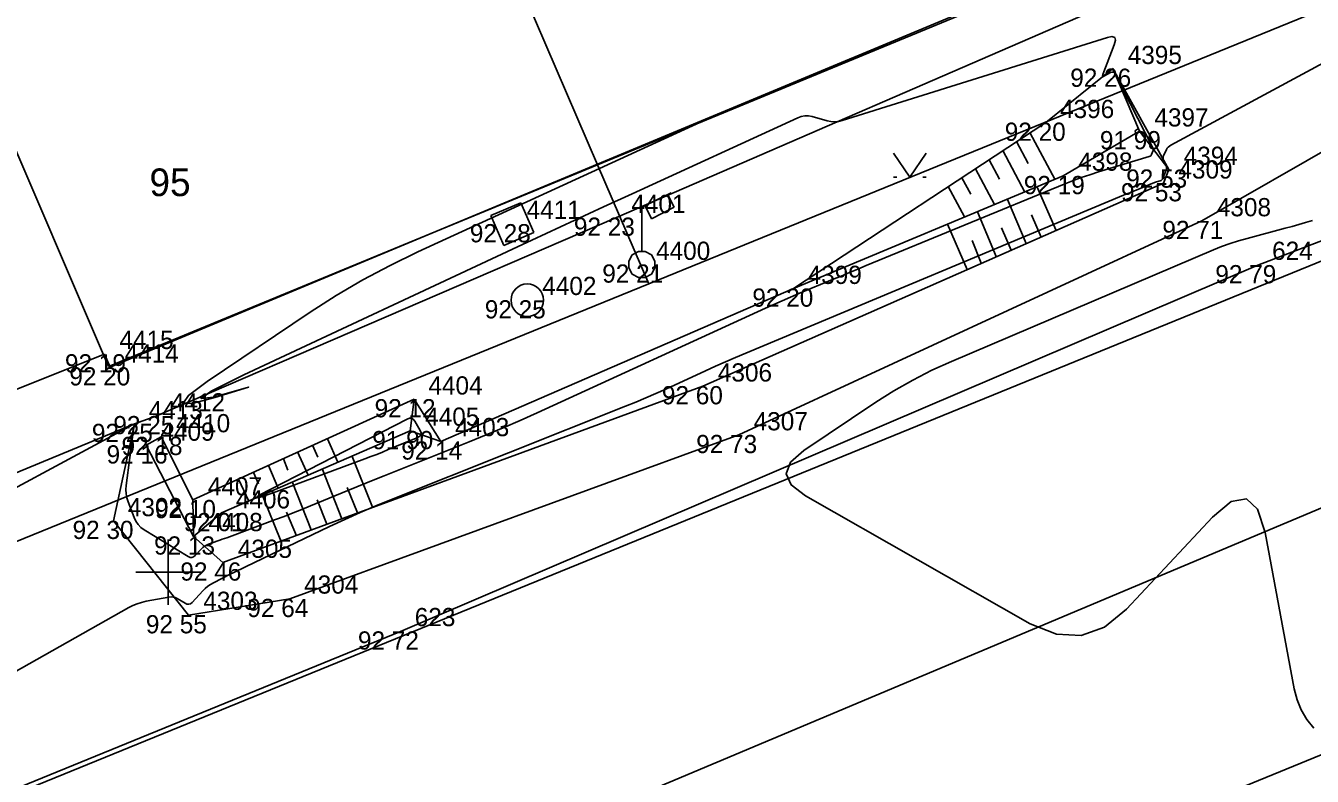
# Model space of a CAD drawing. Extents: x -711081 to -709338, y -1025122 to -1024092.
# Drawn here: x -709977.19 to -709957.41, y -1024603.14 to -1024591.6 of the extents above; entities that cross this region are included whole.
import ezdxf

# ---------------------------------------------------------------- set-up
doc = ezdxf.new("R2010")
doc.units = 0
for name, color, linetype in [('Ex_Major Contours', 7, 'Continuous'), ('Ex_Minor Contours', 7, 'Continuous'), ('Z_body', 7, 'Continuous'), ('Z_body_cisla', 7, 'Continuous'), ('Z_body_vysky_redukovane', 7, 'Continuous'), ('Z_budova', 7, 'Continuous'), ('Z_hektometricka_sit', 7, 'Continuous'), ('Z_hrany_paty', 7, 'Continuous'), ('Z_katastr_cisla_stavebni', 7, 'Continuous'), ('Z_katastr_hranice', 7, 'Continuous'), ('Z_katastr_vnitrni_kresba', 7, 'Continuous'), ('Z_komunikace', 7, 'Continuous'), ('Z_komunikace_osa', 7, 'Continuous'), ('Z_rozhranni', 7, 'Continuous'), ('Z_site_nerozlisene_znaky', 7, 'Continuous'), ('Z_site_vo_znaky', 7, 'Continuous'), ('Z_technicke_srafy', 7, 'Continuous'), ('Z_vdz25_plna', 7, 'Continuous'), ('Z_vstupy', 7, 'Continuous'), ('Z_zelen_jednotliva', 7, 'Continuous'), ('Z_zlabek', 7, 'Continuous'), ('Z_znaky_kultur', 7, 'Continuous')]:
    doc.layers.add(name, color=color, linetype=linetype)

# ---------------------------------------------------------------- blocks, each defined once
blk = doc.blocks.new('POINT_DISPLAY')
blk.add_line((0, 0), (0, 0))
blk = doc.blocks.new('Z10001')
blk.add_circle((0, 0), 0.25)
blk = doc.blocks.new('Z13')
for p, q in [((0, 0.88), (0.45, 1.1)), ((0.4, 1.07), (0.5, 0.88)), ((0, 0.2), (0, 0.88)), ((0.15, 0.7), (0.05, 0.9)), ((0.5, 0.88), (0.15, 0.7)), ((-0.15, 0.15), (-0.05, 0.2)), ((-0.05, 0.2), (0.05, 0.2)), ((0.05, 0.2), (0.15, 0.15)), ((-0.2, 0.05), (-0.15, 0.15)), ((-0.2, -0.05), (-0.2, 0.05)), ((0.15, 0.15), (0.2, 0.05)), ((0.2, 0.05), (0.2, -0.05)), ((-0.15, -0.15), (-0.2, -0.05)), ((-0.05, -0.2), (-0.15, -0.15)), ((0.15, -0.15), (0.05, -0.2)), ((0.2, -0.05), (0.15, -0.15)), ((0.05, -0.2), (-0.05, -0.2))]:
    blk.add_line(p, q)
blk = doc.blocks.new('Z608')
for p, q in [((0.25, 0.25), (-0.25, 0.25)), ((-0.25, 0.25), (-0.25, -0.25)), ((0.25, -0.25), (0.25, 0.25)), ((-0.25, -0.25), (0.25, -0.25))]:
    blk.add_line(p, q)
blk = doc.blocks.new('Z314')
for p, q in [((-0.25, 0.17), (0, -0.2)), ((0, -0.2), (0.25, 0.17)), ((-0.25, -0.2), (-0.2, -0.2)), ((0.2, -0.2), (0.25, -0.2))]:
    blk.add_line(p, q)

msp = doc.modelspace()

# ---------------------------------------------------------------- linework, layer by layer
at = {"layer": 'Ex_Major Contours'}
for points in [[(-709960.064, -1024593.235), (-709960.063, -1024593.235), (-709960.062, -1024593.23), (-709960.079, -1024593.196), (-709960.083, -1024593.191), (-709960.087, -1024593.189), (-709960.091, -1024593.189), (-709960.097, -1024593.191), (-709960.129, -1024593.209), (-709960.133, -1024593.212), (-709960.136, -1024593.215), (-709960.137, -1024593.219), (-709960.136, -1024593.224), (-709960.131, -1024593.244), (-709960.129, -1024593.249), (-709960.127, -1024593.251), (-709960.123, -1024593.252), (-709960.118, -1024593.251)], [(-709971.885, -1024598.224), (-709971.795, -1024598.189), (-709971.706, -1024598.154), (-709971.617, -1024598.117), (-709971.162, -1024597.929), (-709971.13, -1024597.91), (-709971.114, -1024597.887), (-709971.113, -1024597.858), (-709971.126, -1024597.824), (-709971.211, -1024597.68), (-709971.234, -1024597.65), (-709971.261, -1024597.635), (-709971.292, -1024597.633), (-709971.327, -1024597.646), (-709973.413, -1024598.717), (-709973.6, -1024598.818), (-709973.658, -1024598.862), (-709973.587, -1024598.849), (-709973.386, -1024598.779), (-709971.975, -1024598.257)]]:
    msp.add_lwpolyline(points, close=True, dxfattribs=at)
at = {"layer": 'Ex_Minor Contours'}
for points in [[(-709978.454, -1024599.299), (-709975.597, -1024597.762), (-709975.558, -1024597.742), (-709975.519, -1024597.723), (-709975.478, -1024597.706), (-709975.438, -1024597.69), (-709975.474, -1024597.709), (-709975.502, -1024597.734), (-709975.521, -1024597.767), (-709975.531, -1024597.807), (-709975.645, -1024598.667), (-709975.649, -1024598.731), (-709975.646, -1024598.794), (-709975.635, -1024598.856), (-709975.616, -1024598.917), (-709975.524, -1024599.159), (-709975.497, -1024599.217), (-709975.462, -1024599.267), (-709975.419, -1024599.311), (-709975.368, -1024599.348), (-709974.691, -1024599.76), (-709974.663, -1024599.773), (-709974.636, -1024599.774), (-709974.61, -1024599.765), (-709974.586, -1024599.746), (-709974.493, -1024599.646), (-709974.469, -1024599.622), (-709974.442, -1024599.602), (-709974.413, -1024599.586), (-709974.382, -1024599.572), (-709974.239, -1024599.52), (-709974.204, -1024599.508), (-709974.169, -1024599.495), (-709974.135, -1024599.483), (-709974.1, -1024599.47), (-709973.352, -1024599.193), (-709973.216, -1024599.142), (-709973.081, -1024599.09), (-709972.946, -1024599.036), (-709972.812, -1024598.981), (-709972.241, -1024598.745), (-709972.101, -1024598.688), (-709971.961, -1024598.63), (-709971.821, -1024598.574), (-709971.68, -1024598.517), (-709970.375, -1024597.997), (-709970.111, -1024597.89), (-709969.849, -1024597.78), (-709969.588, -1024597.667), (-709969.329, -1024597.55), (-709965.819, -1024595.944), (-709965.691, -1024595.886), (-709965.563, -1024595.83), (-709965.434, -1024595.774), (-709965.305, -1024595.719), (-709964.787, -1024595.503), (-709964.657, -1024595.449), (-709964.528, -1024595.395), (-709964.398, -1024595.341), (-709964.268, -1024595.288), (-709961.228, -1024594.036), (-709961.098, -1024593.985), (-709960.966, -1024593.936), (-709960.833, -1024593.891), (-709960.699, -1024593.848), (-709959.918, -1024593.613), (-709959.906, -1024593.608), (-709959.896, -1024593.601), (-709959.888, -1024593.591), (-709959.882, -1024593.58), (-709959.863, -1024593.529), (-709959.86, -1024593.517), (-709959.859, -1024593.504), (-709959.861, -1024593.492), (-709959.866, -1024593.48), (-709960.441, -1024592.343), (-709960.454, -1024592.324), (-709960.47, -1024592.314), (-709960.49, -1024592.313), (-709960.512, -1024592.321), (-709960.605, -1024592.373), (-709960.624, -1024592.381), (-709960.635, -1024592.379), (-709960.638, -1024592.369), (-709960.632, -1024592.349), (-709960.456, -1024591.895), (-709960.439, -1024591.825), (-709960.45, -1024591.783), (-709960.492, -1024591.768), (-709960.563, -1024591.781), (-709964.64, -1024593.058), (-709964.697, -1024593.072), (-709964.754, -1024593.077), (-709964.812, -1024593.074), (-709964.869, -1024593.062), (-709965.099, -1024592.998), (-709965.156, -1024592.987), (-709965.212, -1024592.986), (-709965.268, -1024592.996), (-709965.322, -1024593.016), (-709967.866, -1024594.184), (-709968.308, -1024594.387), (-709968.749, -1024594.591), (-709969.19, -1024594.796), (-709969.631, -1024595.002), (-709973.835, -1024596.967), (-709974.339, -1024597.216), (-709974.494, -1024597.33), (-709974.302, -1024597.31), (-709973.763, -1024597.155), (-709974.281, -1024597.317), (-709974.629, -1024597.407), (-709974.765, -1024597.396), (-709974.688, -1024597.283), (-709974.399, -1024597.069), (-709972.818, -1024596.006), (-709972.418, -1024595.749), (-709972.009, -1024595.508), (-709971.59, -1024595.285), (-709971.162, -1024595.077), (-709966.503, -1024592.938)], [(-709957.108, -1024592.098), (-709959.589, -1024593.439), (-709959.609, -1024593.452), (-709959.627, -1024593.467), (-709959.641, -1024593.485), (-709959.653, -1024593.506), (-709959.699, -1024593.602), (-709959.705, -1024593.62), (-709959.707, -1024593.638), (-709959.705, -1024593.655), (-709959.698, -1024593.673), (-709959.663, -1024593.742), (-709959.656, -1024593.76), (-709959.653, -1024593.778), (-709959.654, -1024593.796), (-709959.659, -1024593.814), (-709959.71, -1024593.947), (-709959.716, -1024593.96), (-709959.725, -1024593.971), (-709959.736, -1024593.979), (-709959.749, -1024593.984), (-709959.807, -1024594.002), (-709959.821, -1024594.006), (-709959.836, -1024594.011), (-709959.85, -1024594.016), (-709959.864, -1024594.022), (-709960.122, -1024594.128), (-709960.17, -1024594.148), (-709960.217, -1024594.167), (-709960.265, -1024594.187), (-709960.312, -1024594.207), (-709966.122, -1024596.635), (-709966.277, -1024596.701), (-709966.431, -1024596.768), (-709966.585, -1024596.836), (-709966.738, -1024596.905), (-709967.35, -1024597.185), (-709967.504, -1024597.254), (-709967.658, -1024597.321), (-709967.813, -1024597.386), (-709967.969, -1024597.449), (-709971.568, -1024598.883), (-709971.809, -1024598.981), (-709972.048, -1024599.084), (-709972.286, -1024599.19), (-709972.521, -1024599.3), (-709973.814, -1024599.918), (-709973.872, -1024599.947), (-709973.931, -1024599.975), (-709973.989, -1024600.004), (-709974.047, -1024600.033), (-709974.302, -1024600.163), (-709974.348, -1024600.188), (-709974.39, -1024600.217), (-709974.43, -1024600.25), (-709974.467, -1024600.286), (-709974.633, -1024600.465), (-709974.657, -1024600.485), (-709974.683, -1024600.494), (-709974.711, -1024600.492), (-709974.74, -1024600.479), (-709974.86, -1024600.406), (-709974.891, -1024600.391), (-709974.922, -1024600.382), (-709974.955, -1024600.379), (-709974.989, -1024600.383), (-709975.34, -1024600.448), (-709975.41, -1024600.464), (-709975.477, -1024600.485), (-709975.542, -1024600.512), (-709975.605, -1024600.544), (-709979.144, -1024602.543)], [(-709957.387, -1024602.397), (-709957.495, -1024602.263), (-709957.582, -1024602.118), (-709957.647, -1024601.962), (-709957.69, -1024601.795), (-709958.139, -1024599.39), (-709958.254, -1024599.032), (-709958.426, -1024598.873), (-709958.658, -1024598.914), (-709958.947, -1024599.155), (-709960.268, -1024600.567), (-709960.605, -1024600.843), (-709960.964, -1024600.972), (-709961.346, -1024600.955), (-709961.75, -1024600.792), (-709965.204, -1024598.826), (-709965.422, -1024598.659), (-709965.499, -1024598.487), (-709965.434, -1024598.31), (-709965.229, -1024598.128), (-709964.123, -1024597.389), (-709963.843, -1024597.211), (-709963.555, -1024597.047), (-709963.26, -1024596.897), (-709962.958, -1024596.76), (-709958.933, -1024595.047), (-709958.806, -1024594.996), (-709958.677, -1024594.949), (-709958.547, -1024594.907), (-709958.415, -1024594.869), (-709957.828, -1024594.713), (-709957.724, -1024594.685), (-709957.619, -1024594.656), (-709957.515, -1024594.626), (-709957.411, -1024594.596)]]:
    msp.add_lwpolyline(points, dxfattribs=at)
at = {"layer": 'Z_budova'}
for p, q in [((-709960.87, -1024590.59), (-709975.89, -1024596.85)), ((-709975.89, -1024596.85), (-709975.98, -1024596.65))]:
    msp.add_line(p, q, dxfattribs=at)
at = {"layer": 'Z_hektometricka_sit'}
for p, q in [((-709975, -1024599.5), (-709975, -1024600.5)), ((-709975.5, -1024600), (-709974.5, -1024600))]:
    msp.add_line(p, q, dxfattribs=at)
at = {"layer": 'Z_hrany_paty'}
for p, q in [((-709960.48, -1024592.26), (-709961.51, -1024593.09)), ((-709959.62, -1024593.81), (-709960.48, -1024592.26)), ((-709960.48, -1024592.26), (-709960.07, -1024593.22)), ((-709961.51, -1024593.09), (-709965.39, -1024595.64)), ((-709960.07, -1024593.22), (-709961.24, -1024593.91)), ((-709960.07, -1024593.22), (-709959.62, -1024593.81)), ((-709961.24, -1024593.91), (-709965.39, -1024595.64)), ((-709959.7, -1024594.02), (-709959.62, -1024593.81)), ((-709966.78, -1024597.14), (-709959.7, -1024594.02)), ((-709970.81, -1024597.99), (-709965.39, -1024595.64)), ((-709974.16, -1024599.85), (-709966.78, -1024597.14)), ((-709971.22, -1024597.34), (-709974.62, -1024598.89)), ((-709971.22, -1024597.34), (-709971.28, -1024597.83)), ((-709970.81, -1024597.99), (-709971.22, -1024597.34)), ((-709971.28, -1024597.83), (-709974.18, -1024599.09)), ((-709971.28, -1024597.83), (-709970.81, -1024597.99)), ((-709974.18, -1024599.09), (-709974.61, -1024599.45)), ((-709974.16, -1024599.85), (-709974.61, -1024599.45))]:
    msp.add_line(p, q, dxfattribs=at)
at = {"layer": 'Z_katastr_hranice'}
for p, q in [((-709968.4, -1024593.74), (-709971.21, -1024587.2)), ((-709956.11, -1024590.88), (-709967.61, -1024595.57)), ((-709967.61, -1024595.57), (-709968.4, -1024593.74)), ((-709979.13, -1024600.26), (-709967.61, -1024595.57))]:
    msp.add_line(p, q, dxfattribs=at)
at = {"layer": 'Z_katastr_vnitrni_kresba'}
for p, q in [((-709940.71, -1024588.46), (-710021.21, -1024621.3)), ((-709960.85, -1024590.62), (-709968.4, -1024593.74)), ((-709975.92, -1024596.84), (-709978.08, -1024591.8)), ((-709975.92, -1024596.84), (-709968.4, -1024593.74))]:
    msp.add_line(p, q, dxfattribs=at)
at = {"layer": 'Z_komunikace'}
for p, q in [((-709958.25, -1024595.28), (-709946.68, -1024590.84)), ((-709971.43, -1024600.91), (-709958.25, -1024595.28)), ((-709985.58, -1024606.7), (-709971.43, -1024600.91))]:
    msp.add_line(p, q, dxfattribs=at)
at = {"layer": 'Z_komunikace_osa'}
msp.add_line((-709969.99, -1024604.36), (-709956.62, -1024598.74), dxfattribs=at)
at = {"layer": 'Z_rozhranni'}
for p, q in [((-709959.72, -1024590.91), (-709968.11, -1024594.55)), ((-709959.11, -1024594.6), (-709955.41, -1024592.48)), ((-709968.11, -1024594.55), (-709975.19, -1024597.6)), ((-709966.23, -1024597.89), (-709959.11, -1024594.6)), ((-709975.52, -1024597.72), (-709979.75, -1024599.47)), ((-709975.84, -1024599.21), (-709975.52, -1024597.72)), ((-709975.19, -1024597.6), (-709975.52, -1024597.72)), ((-709973.13, -1024600.41), (-709966.23, -1024597.89)), ((-709975.84, -1024599.21), (-709974.69, -1024600.66)), ((-709974.69, -1024600.66), (-709973.13, -1024600.41))]:
    msp.add_line(p, q, dxfattribs=at)
at = {"layer": 'Z_technicke_srafy'}
for p, q in [((-709961.96, -1024593.38), (-709961.78, -1024593.72)), ((-709961.75, -1024593.25), (-709961.37, -1024593.96)), ((-709962.17, -1024593.52), (-709961.83, -1024594.16)), ((-709962.38, -1024593.66), (-709962.22, -1024593.96)), ((-709962.8, -1024593.94), (-709962.66, -1024594.19)), ((-709962.59, -1024593.8), (-709962.3, -1024594.35)), ((-709963.01, -1024594.07), (-709962.76, -1024594.54)), ((-709961.35, -1024594.75), (-709961.64, -1024594.08)), ((-709961.81, -1024594.95), (-709962.1, -1024594.27)), ((-709962.27, -1024595.15), (-709962.56, -1024594.46)), ((-709961.58, -1024594.85), (-709961.73, -1024594.51)), ((-709962.72, -1024595.35), (-709963.02, -1024594.65)), ((-709962.04, -1024595.05), (-709962.19, -1024594.71)), ((-709962.5, -1024595.25), (-709962.64, -1024594.9)), ((-709972.78, -1024598.05), (-709972.7, -1024598.23)), ((-709972.55, -1024597.95), (-709972.39, -1024598.31)), ((-709973.23, -1024598.26), (-709973.16, -1024598.43)), ((-709973.01, -1024598.15), (-709972.85, -1024598.51)), ((-709971.86, -1024599), (-709972.17, -1024598.22)), ((-709973.69, -1024598.47), (-709973.61, -1024598.64)), ((-709973.46, -1024598.36), (-709973.31, -1024598.71)), ((-709972.33, -1024599.18), (-709972.63, -1024598.42)), ((-709973.92, -1024598.57), (-709973.76, -1024598.91)), ((-709972.8, -1024599.35), (-709973.09, -1024598.62)), ((-709972.09, -1024599.09), (-709972.25, -1024598.7)), ((-709973.27, -1024599.52), (-709973.55, -1024598.82)), ((-709972.56, -1024599.26), (-709972.71, -1024598.89)), ((-709973.03, -1024599.44), (-709973.18, -1024599.08))]:
    msp.add_line(p, q, dxfattribs=at)
at = {"layer": 'Z_vdz25_plna'}
msp.add_line((-709968.62, -1024607.44), (-709955.57, -1024602.11), dxfattribs=at)
at = {"layer": 'Z_vstupy'}
msp.add_line((-709979.83, -1024598.19), (-709975.98, -1024596.65), dxfattribs=at)
at = {"layer": 'Z_zlabek'}
for p, q in [((-709975.34, -1024598.05), (-709975.11, -1024597.92)), ((-709975.11, -1024597.92), (-709974.62, -1024598.89)), ((-709974.61, -1024599.45), (-709975.34, -1024598.05)), ((-709974.61, -1024599.45), (-709974.62, -1024598.89))]:
    msp.add_line(p, q, dxfattribs=at)

# ---------------------------------------------------------------- block references
at = {"layer": 'Z_body'}
for p in [(-709960.48, -1024592.26), (-709961.51, -1024593.09), (-709960.07, -1024593.22), (-709961.24, -1024593.91), (-709959.62, -1024593.81), (-709959.7, -1024594.02), (-709968.11, -1024594.55), (-709969.71, -1024594.65), (-709959.11, -1024594.6), (-709967.72, -1024595.27), (-709958.25, -1024595.28), (-709965.39, -1024595.64), (-709969.48, -1024595.82), (-709975.98, -1024596.65), (-709975.89, -1024596.85), (-709966.78, -1024597.14), (-709971.22, -1024597.34), (-709975.52, -1024597.72), (-709975.19, -1024597.6), (-709975.11, -1024597.92), (-709971.28, -1024597.83), (-709966.23, -1024597.89), (-709975.34, -1024598.05), (-709970.81, -1024597.99), (-709974.62, -1024598.89), (-709974.18, -1024599.09), (-709975.84, -1024599.21), (-709974.61, -1024599.45), (-709974.16, -1024599.85), (-709973.13, -1024600.41), (-709974.69, -1024600.66), (-709971.43, -1024600.91)]:
    msp.add_blockref('POINT_DISPLAY', p, dxfattribs=at)
at = {"layer": 'Z_site_nerozlisene_znaky', "rotation": 23.399999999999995}
msp.add_blockref('Z608', (-709969.71, -1024594.65), dxfattribs=at)
at = {"layer": 'Z_site_vo_znaky'}
msp.add_blockref('Z13', (-709967.72, -1024595.27), dxfattribs=at)
at = {"layer": 'Z_zelen_jednotliva'}
msp.add_blockref('Z10001', (-709969.48, -1024595.82), dxfattribs=at)
at = {"layer": 'Z_znaky_kultur'}
msp.add_blockref('Z314', (-709963.6, -1024593.73), dxfattribs=at)

# ---------------------------------------------------------------- texts
at = {"layer": 'Z_body_cisla'}
for s, p in [('4395', (-709960.25, -1024592.19)), ('4396', (-709961.29, -1024593.02)), ('4397', (-709959.84, -1024593.15)), ('4398', (-709961.01, -1024593.83)), ('4394', (-709959.39, -1024593.74)), ('4309', (-709959.47, -1024593.95)), ('4411', (-709969.49, -1024594.57)), ('4401', (-709967.88, -1024594.48)), ('4308', (-709958.88, -1024594.53)), ('4400', (-709967.5, -1024595.2)), ('624', (-709958.03, -1024595.2)), ('4399', (-709965.17, -1024595.57)), ('4402', (-709969.25, -1024595.74)), ('4415', (-709975.75, -1024596.57)), ('4414', (-709975.67, -1024596.78)), ('4306', (-709966.55, -1024597.07)), ('4404', (-709971, -1024597.27)), ('4412', (-709974.96, -1024597.53)), ('4413', (-709975.3, -1024597.65)), ('4405', (-709971.05, -1024597.75)), ('4307', (-709966, -1024597.82)), ('4409', (-709975.12, -1024597.98)), ('4410', (-709974.88, -1024597.85)), ('4403', (-709970.59, -1024597.91)), ('4407', (-709974.39, -1024598.82)), ('4302', (-709975.62, -1024599.14)), ('4406', (-709973.96, -1024599.02)), ('4408', (-709974.38, -1024599.37)), ('4305', (-709973.93, -1024599.78)), ('4304', (-709972.91, -1024600.33)), ('4303', (-709974.46, -1024600.58)), ('623', (-709971.21, -1024600.83))]:
    msp.add_text(s, height=0.28, dxfattribs=at).set_placement(p)
at = {"layer": 'Z_body_vysky_redukovane'}
for s, p in [('92 26', (-709961.133, -1024592.54)), ('92 20', (-709962.14, -1024593.37)), ('91 99', (-709960.677, -1024593.5)), ('92 19', (-709961.847, -1024594.19)), ('92 53', (-709960.273, -1024594.09)), ('92 53', (-709960.353, -1024594.3)), ('92 23', (-709968.763, -1024594.83)), ('92 28', (-709970.363, -1024594.93)), ('92 71', (-709959.717, -1024594.88)), ('92 21', (-709968.327, -1024595.55)), ('92 79', (-709958.903, -1024595.56)), ('92 20', (-709966.02, -1024595.92)), ('92 25', (-709970.133, -1024596.1)), ('92 19', (-709976.587, -1024596.93)), ('92 20', (-709976.52, -1024597.13)), ('92 60', (-709967.41, -1024597.42)), ('92 12', (-709971.827, -1024597.62)), ('92 25', (-709976.173, -1024598)), ('92 25', (-709975.843, -1024597.88)), ('92 18', (-709975.717, -1024598.2)), ('91 90', (-709971.863, -1024598.11)), ('92 73', (-709966.883, -1024598.17)), ('92 16', (-709975.947, -1024598.33)), ('92 14', (-709971.417, -1024598.27)), ('92 10', (-709975.203, -1024599.17)), ('92 01', (-709974.763, -1024599.37)), ('92 30', (-709976.47, -1024599.49)), ('92 13', (-709975.217, -1024599.73)), ('92 46', (-709974.813, -1024600.13)), ('92 64', (-709973.783, -1024600.69)), ('92 55', (-709975.343, -1024600.94)), ('92 72', (-709972.083, -1024601.19))]:
    msp.add_text(s, height=0.28, dxfattribs=at).set_placement(p)
at = {"layer": 'Z_katastr_cisla_stavebni'}
msp.add_text('95', height=0.425, dxfattribs=at).set_placement((-709975.288, -1024594.22))

doc.saveas('drawing.dxf')
